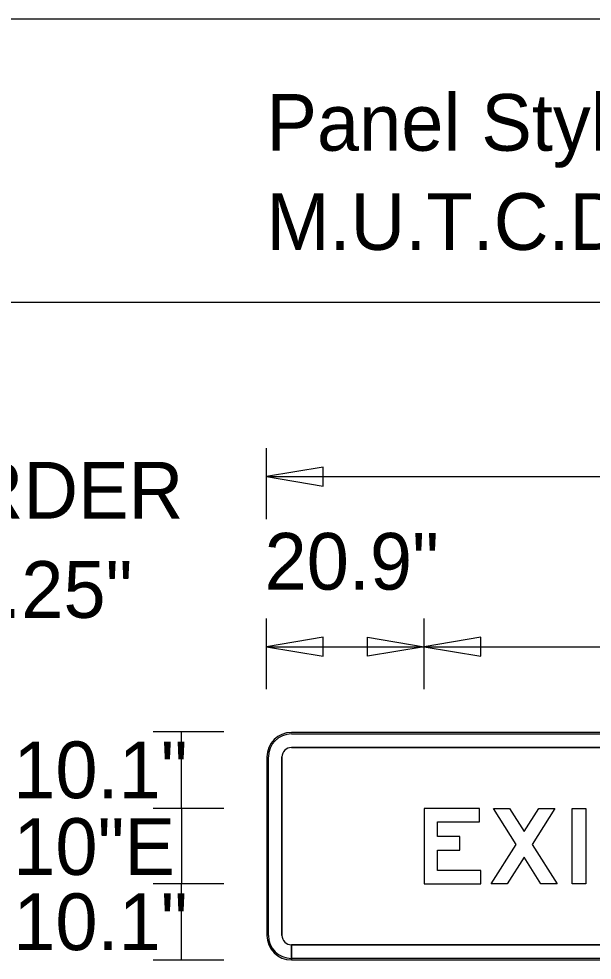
# Model space of a CAD drawing. Extents: x 1806251 to 1809821, y 414895 to 422886.
# Drawn here: x 1809676.936 to 1809677.695, y 415322.981 to 415324.226 of the extents above; entities that cross this region are included whole.
import ezdxf

# ---------------------------------------------------------------- set-up
doc = ezdxf.new("R2010")
doc.units = 0
for name, color, linetype in [('GSBWFILL', 7, 'Continuous'), ('GSCOLORFILL', 7, 'Continuous'), ('GSDIMS', 7, 'Continuous'), ('GSOUTLINE', 7, 'Continuous'), ('GSSHT', 7, 'Continuous')]:
    doc.layers.add(name, color=color, linetype=linetype)

msp = doc.modelspace()

# ---------------------------------------------------------------- linework, layer by layer
at = {"layer": 'GSBWFILL'}
for p, q in [((1809678.3731, 415323.2821), (1809677.2971, 415323.2821)), ((1809677.2971, 415323.2621), (1809678.3731, 415323.2621)), ((1809677.2646, 415323.2496), (1809677.2646, 415323.0136)), ((1809677.2846, 415323.0136), (1809677.2846, 415323.2496)), ((1809677.2971, 415322.9811), (1809677.2971, 415323.0011)), ((1809678.3731, 415323.0011), (1809677.2973, 415323.0011)), ((1809677.2973, 415323.0011), (1809677.2973, 415322.9811)), ((1809677.2973, 415322.9811), (1809678.3731, 415322.9811))]:
    msp.add_line(p, q, dxfattribs=at)
for points in [[(1809677.5476, 415323.0996), (1809677.4906, 415323.0996), (1809677.4906, 415323.1265), (1809677.5201, 415323.1265), (1809677.5201, 415323.1445), (1809677.4906, 415323.1445), (1809677.4906, 415323.1636), (1809677.5461, 415323.1636), (1809677.5461, 415323.1816), (1809677.4726, 415323.1816), (1809677.4726, 415323.0816), (1809677.5476, 415323.0816)], [(1809677.6273, 415323.0816), (1809677.6051, 415323.117), (1809677.5828, 415323.0816), (1809677.5616, 415323.0816), (1809677.5945, 415323.134), (1809677.5646, 415323.1816), (1809677.5858, 415323.1816), (1809677.6051, 415323.1509), (1809677.6243, 415323.1816), (1809677.6456, 415323.1816), (1809677.6157, 415323.134), (1809677.6486, 415323.0816)], [(1809677.6686, 415323.0816), (1809677.6686, 415323.1816), (1809677.6866, 415323.1816), (1809677.6866, 415323.0816)]]:
    msp.add_lwpolyline(points, close=True, dxfattribs=at)
for centre, radius, start, end in [((1809677.2971, 415323.2496), 0.0325, 90, 180), ((1809677.2971, 415323.2496), 0.0125, 90, 180), ((1809677.2971, 415323.0136), 0.0325, 180, 270), ((1809677.2971, 415323.0136), 0.0125, 180, 270)]:
    msp.add_arc(centre, radius, start, end, dxfattribs=at)
at = {"layer": 'GSCOLORFILL'}
for p, q in [((1809678.3731, 415323.2821), (1809677.2971, 415323.2821)), ((1809678.3731, 415323.2821), (1809677.2971, 415323.2821)), ((1809678.3731, 415323.2821), (1809677.2971, 415323.2821)), ((1809677.2971, 415323.2801), (1809678.3731, 415323.2801)), ((1809677.2971, 415323.2621), (1809678.3731, 415323.2621)), ((1809677.2646, 415323.2496), (1809677.2646, 415323.0136)), ((1809677.2646, 415323.2496), (1809677.2646, 415323.0136)), ((1809677.2646, 415323.2496), (1809677.2646, 415323.0136)), ((1809677.2666, 415323.0136), (1809677.2666, 415323.2496)), ((1809677.2846, 415323.0136), (1809677.2846, 415323.2496)), ((1809677.2971, 415322.9811), (1809677.2971, 415323.0011)), ((1809678.3731, 415323.0011), (1809677.2973, 415323.0011)), ((1809677.2973, 415323.0011), (1809677.2973, 415322.9811)), ((1809677.2971, 415322.9811), (1809677.2971, 415322.9831)), ((1809678.3731, 415322.9831), (1809677.2971, 415322.9831)), ((1809677.2971, 415322.9831), (1809677.2971, 415322.9811)), ((1809677.2971, 415322.9811), (1809678.3731, 415322.9811)), ((1809677.2971, 415322.9811), (1809678.3731, 415322.9811)), ((1809677.2973, 415322.9811), (1809678.3731, 415322.9811))]:
    msp.add_line(p, q, dxfattribs=at)
for points in [[(1809677.5476, 415323.0996), (1809677.4906, 415323.0996), (1809677.4906, 415323.1265), (1809677.5201, 415323.1265), (1809677.5201, 415323.1445), (1809677.4906, 415323.1445), (1809677.4906, 415323.1636), (1809677.5461, 415323.1636), (1809677.5461, 415323.1816), (1809677.4726, 415323.1816), (1809677.4726, 415323.0816), (1809677.5476, 415323.0816)], [(1809677.6273, 415323.0816), (1809677.6051, 415323.117), (1809677.5828, 415323.0816), (1809677.5616, 415323.0816), (1809677.5945, 415323.134), (1809677.5646, 415323.1816), (1809677.5858, 415323.1816), (1809677.6051, 415323.1509), (1809677.6243, 415323.1816), (1809677.6456, 415323.1816), (1809677.6157, 415323.134), (1809677.6486, 415323.0816)], [(1809677.6686, 415323.0816), (1809677.6686, 415323.1816), (1809677.6866, 415323.1816), (1809677.6866, 415323.0816)]]:
    msp.add_lwpolyline(points, close=True, dxfattribs=at)
for centre, radius, start, end in [((1809677.2971, 415323.2496), 0.0325, 90, 180), ((1809677.2971, 415323.2496), 0.0325, 90, 180), ((1809677.2971, 415323.2496), 0.0325, 90, 180), ((1809677.2971, 415323.2496), 0.0305, 90, 180), ((1809677.2971, 415323.2496), 0.0125, 90, 180), ((1809677.2971, 415323.0136), 0.0325, 180, 270), ((1809677.2971, 415323.0136), 0.0325, 180, 270), ((1809677.2971, 415323.0136), 0.0325, 180, 270), ((1809677.2971, 415323.0136), 0.0305, 180, 270), ((1809677.2971, 415323.0136), 0.0125, 180, 270)]:
    msp.add_arc(centre, radius, start, end, dxfattribs=at)
at = {"layer": 'GSDIMS'}
for p, q in [((1809677.264, 415323.5642), (1809677.264, 415323.658)), ((1809677.264, 415323.6205), (1809678.406, 415323.6205)), ((1809677.264, 415323.3392), (1809677.264, 415323.433)), ((1809677.4726, 415323.3392), (1809677.4726, 415323.433)), ((1809677.4726, 415323.3392), (1809677.4726, 415323.433)), ((1809677.264, 415323.3955), (1809677.4726, 415323.3955)), ((1809677.4726, 415323.3955), (1809678.198, 415323.3955)), ((1809677.2077, 415323.283), (1809677.114, 415323.283)), ((1809677.1515, 415323.1816), (1809677.1515, 415323.283)), ((1809677.2077, 415323.1816), (1809677.114, 415323.1816)), ((1809677.2077, 415323.1816), (1809677.114, 415323.1816)), ((1809677.1515, 415323.1816), (1809677.1515, 415323.0816)), ((1809677.2077, 415323.0816), (1809677.114, 415323.0816)), ((1809677.2077, 415323.0816), (1809677.114, 415323.0816)), ((1809677.1515, 415322.981), (1809677.1515, 415323.0816)), ((1809677.2077, 415322.981), (1809677.114, 415322.981))]:
    msp.add_line(p, q, dxfattribs=at)
for points in [[(1809677.264, 415323.6205), (1809677.339, 415323.608), (1809677.339, 415323.633)], [(1809677.264, 415323.3955), (1809677.339, 415323.383), (1809677.339, 415323.408)], [(1809677.4726, 415323.3955), (1809677.3976, 415323.383), (1809677.3976, 415323.408)], [(1809677.4726, 415323.3955), (1809677.5476, 415323.383), (1809677.5476, 415323.408)]]:
    msp.add_lwpolyline(points, close=True, dxfattribs=at)
at = {"layer": 'GSOUTLINE'}
for p, q in [((1809678.3731, 415323.2821), (1809677.2971, 415323.2821)), ((1809678.3731, 415323.2621), (1809677.2971, 415323.2621)), ((1809677.2646, 415323.2496), (1809677.2646, 415323.0136)), ((1809677.2846, 415323.2496), (1809677.2846, 415323.0136)), ((1809677.2971, 415323.0011), (1809678.3731, 415323.0011)), ((1809677.2971, 415322.9811), (1809678.3731, 415322.9811))]:
    msp.add_line(p, q, dxfattribs=at)
for points in [[(1809677.5476, 415323.0996), (1809677.4906, 415323.0996), (1809677.4906, 415323.1265), (1809677.5201, 415323.1265), (1809677.5201, 415323.1445), (1809677.4906, 415323.1445), (1809677.4906, 415323.1636), (1809677.5461, 415323.1636), (1809677.5461, 415323.1816), (1809677.4726, 415323.1816), (1809677.4726, 415323.0816), (1809677.5476, 415323.0816)], [(1809677.6273, 415323.0816), (1809677.6051, 415323.117), (1809677.5828, 415323.0816), (1809677.5616, 415323.0816), (1809677.5945, 415323.134), (1809677.5646, 415323.1816), (1809677.5858, 415323.1816), (1809677.6051, 415323.1509), (1809677.6243, 415323.1816), (1809677.6456, 415323.1816), (1809677.6157, 415323.134), (1809677.6486, 415323.0816)], [(1809677.6686, 415323.0816), (1809677.6686, 415323.1816), (1809677.6866, 415323.1816), (1809677.6866, 415323.0816)]]:
    msp.add_lwpolyline(points, close=True, dxfattribs=at)
for centre, radius, start, end in [((1809677.2971, 415323.2496), 0.0325, 90, 180), ((1809677.2971, 415323.2496), 0.0125, 90, 180), ((1809677.2971, 415323.0136), 0.0325, 180, 270), ((1809677.2971, 415323.0136), 0.0125, 180, 270)]:
    msp.add_arc(centre, radius, start, end, dxfattribs=at)
at = {"layer": 'GSSHT'}
msp.add_line((1809672.1349, 415324.2262), (1809684.8891, 415324.2262), dxfattribs=at)
msp.add_lwpolyline([(1809672.634, 415323.8512), (1809684.6381, 415323.8512), (1809684.6381, 415316.3475), (1809672.634, 415316.3475)], close=True, dxfattribs=at)

# ---------------------------------------------------------------- texts
at = {"layer": 'GSDIMS'}
for s, p in [('Panel Style: tab1.bsi', (1809677.264, 415324.0517)), ('M.U.T.C.D.: 2009 Edition', (1809677.264, 415323.9205)), ('BORDER', (1809676.725, 415323.565)), ('20.9"', (1809677.2616, 415323.471)), ('R=3.25"', (1809676.725, 415323.4337)), ('10.1"', (1809676.929, 415323.1951)), ('10"E', (1809676.929, 415323.0936)), ('10.1"', (1809676.929, 415322.9941))]:
    msp.add_text(s, height=0.075, dxfattribs=at).set_placement(p)

doc.saveas('drawing.dxf')
